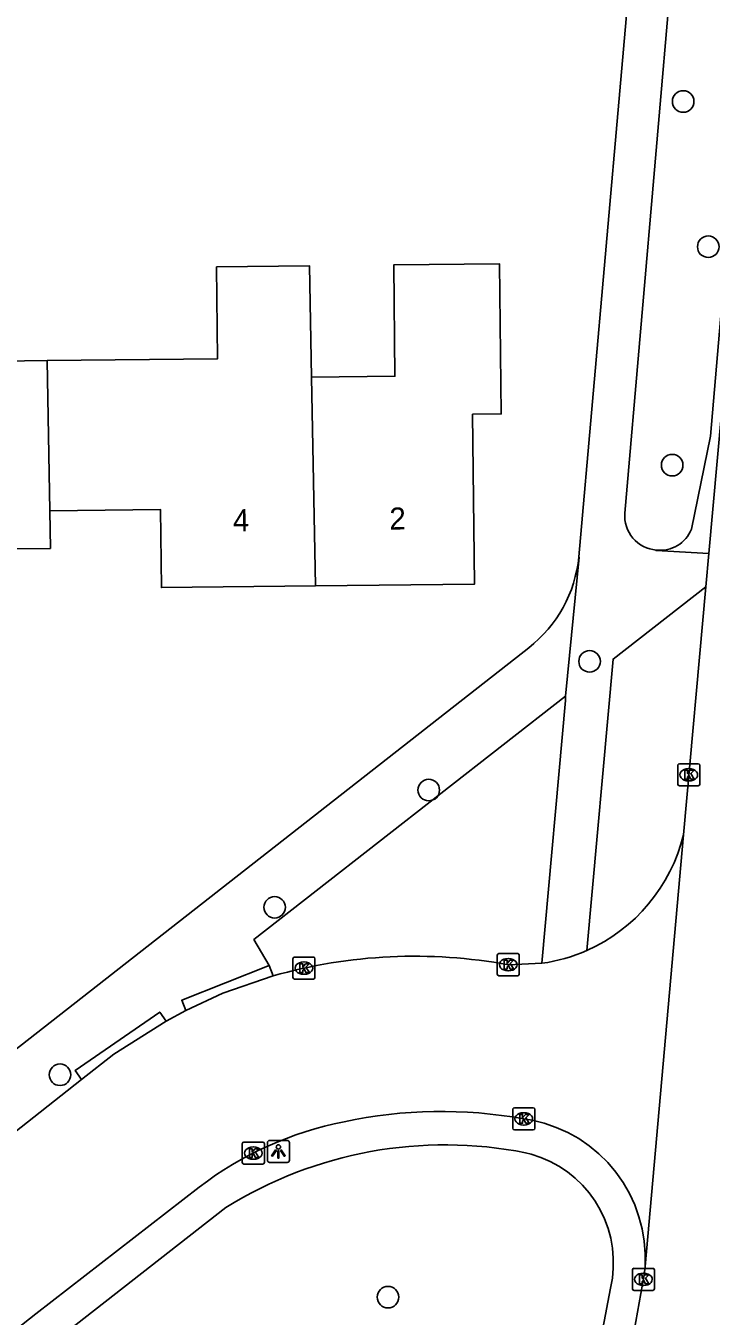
# Model space of a CAD drawing. Extents: x 157321 to 158827, y 386650 to 388532.
# Drawn here: x 158200.2 to 158231.3, y 387663.6 to 387722.2 of the extents above; entities that cross this region are included whole.
import ezdxf

# ---------------------------------------------------------------- set-up
doc = ezdxf.new("R2010")
doc.units = 0
for name, color, linetype in [('IMGEO_Boom', 7, 'Continuous'), ('IMGEO_Kolk', 7, 'Continuous'), ('IMGEO_Lichtpunt', 7, 'Continuous'), ('IMGEO_Pand', 7, 'Continuous'), ('IMGEO_Pand_nummerreeks', 7, 'Continuous'), ('IMGEO_Rijbaan_lokaal_gesloten', 7, 'Continuous'), ('IMGEO_Rijbaan_lokaal_open', 7, 'Continuous'), ('IMGEO_Voetpad_open', 7, 'Continuous')]:
    doc.layers.add(name, color=color, linetype=linetype)

msp = doc.modelspace()

# ---------------------------------------------------------------- linework, layer by layer
at = {"layer": 'IMGEO_Boom'}
for centre in [(158230.017, 387718.722), (158231.153, 387712.13), (158229.518, 387702.216), (158225.77, 387693.309), (158218.473, 387687.469), (158211.481, 387682.148), (158201.744, 387674.548), (158216.624, 387664.454)]:
    msp.add_circle(centre, 0.489, dxfattribs=at)
at = {"layer": 'IMGEO_Kolk'}
for p, q in [((158229.771, 387687.739), (158229.771, 387688.591)), ((158229.846, 387688.665), (158230.698, 387688.665)), ((158230.259, 387688.445), (158230.284, 387688.445)), ((158230.772, 387688.591), (158230.772, 387687.739)), ((158230.698, 387687.665), (158229.846, 387687.665)), ((158230.282, 387687.885), (158230.257, 387687.885)), ((158221.581, 387679.118), (158221.581, 387679.97)), ((158221.656, 387680.044), (158222.508, 387680.044)), ((158222.582, 387679.97), (158222.582, 387679.118)), ((158212.311, 387678.962), (158212.311, 387679.814)), ((158212.386, 387679.888), (158213.238, 387679.888)), ((158212.799, 387679.668), (158212.824, 387679.668)), ((158213.312, 387679.814), (158213.312, 387678.962)), ((158222.069, 387679.824), (158222.094, 387679.824)), ((158213.238, 387678.888), (158212.386, 387678.888)), ((158212.822, 387679.108), (158212.797, 387679.108)), ((158222.508, 387679.044), (158221.656, 387679.044)), ((158222.092, 387679.264), (158222.067, 387679.264)), ((158222.285, 387672.12), (158222.285, 387672.972)), ((158222.36, 387673.046), (158223.212, 387673.046)), ((158223.286, 387672.972), (158223.286, 387672.12)), ((158222.773, 387672.826), (158222.798, 387672.826)), ((158223.212, 387672.046), (158222.36, 387672.046)), ((158222.796, 387672.266), (158222.771, 387672.266)), ((158210.015, 387670.566), (158210.015, 387671.418)), ((158210.09, 387671.492), (158210.942, 387671.492)), ((158210.503, 387671.272), (158210.528, 387671.272)), ((158211.016, 387671.418), (158211.016, 387670.566)), ((158210.526, 387670.712), (158210.501, 387670.712)), ((158210.942, 387670.492), (158210.09, 387670.492)), ((158227.713, 387664.836), (158227.713, 387665.688)), ((158227.788, 387665.762), (158228.64, 387665.762)), ((158228.201, 387665.542), (158228.226, 387665.542)), ((158228.714, 387665.688), (158228.714, 387664.836)), ((158228.64, 387664.762), (158227.788, 387664.762)), ((158228.224, 387664.982), (158228.199, 387664.982))]:
    msp.add_line(p, q, dxfattribs=at)
for points in [[(158229.771, 387687.739), (158229.771, 387688.591)], [(158229.846, 387688.665), (158230.698, 387688.665)], [(158230.092, 387688.365), (158230.215, 387688.365), (158230.215, 387688.214), (158230.345, 387688.365), (158230.509, 387688.365), (158230.363, 387688.214), (158230.516, 387687.965), (158230.364, 387687.965), (158230.279, 387688.129), (158230.215, 387688.062), (158230.215, 387687.965), (158230.092, 387687.965), (158230.092, 387688.365)], [(158230.772, 387688.591), (158230.772, 387687.739)], [(158230.698, 387687.665), (158229.846, 387687.665)], [(158221.581, 387679.118), (158221.581, 387679.97)], [(158221.656, 387680.044), (158222.508, 387680.044)], [(158222.582, 387679.97), (158222.582, 387679.118)], [(158212.311, 387678.962), (158212.311, 387679.814)], [(158212.386, 387679.888), (158213.238, 387679.888)], [(158212.632, 387679.588), (158212.755, 387679.588), (158212.755, 387679.437), (158212.885, 387679.588), (158213.049, 387679.588), (158212.903, 387679.437), (158213.056, 387679.188), (158212.904, 387679.188), (158212.819, 387679.352), (158212.755, 387679.285), (158212.755, 387679.188), (158212.632, 387679.188), (158212.632, 387679.588)], [(158213.312, 387679.814), (158213.312, 387678.962)], [(158221.902, 387679.744), (158222.025, 387679.744), (158222.025, 387679.593), (158222.155, 387679.744), (158222.319, 387679.744), (158222.173, 387679.593), (158222.326, 387679.344), (158222.174, 387679.344), (158222.089, 387679.508), (158222.025, 387679.441), (158222.025, 387679.344), (158221.902, 387679.344), (158221.902, 387679.744)], [(158213.238, 387678.888), (158212.386, 387678.888)], [(158222.508, 387679.044), (158221.656, 387679.044)], [(158222.285, 387672.12), (158222.285, 387672.972)], [(158222.36, 387673.046), (158223.212, 387673.046)], [(158223.286, 387672.972), (158223.286, 387672.12)], [(158222.606, 387672.746), (158222.729, 387672.746), (158222.729, 387672.595), (158222.859, 387672.746), (158223.023, 387672.746), (158222.877, 387672.595), (158223.03, 387672.346), (158222.878, 387672.346), (158222.793, 387672.51), (158222.729, 387672.443), (158222.729, 387672.346), (158222.606, 387672.346), (158222.606, 387672.746)], [(158223.212, 387672.046), (158222.36, 387672.046)], [(158210.015, 387670.566), (158210.015, 387671.418)], [(158210.09, 387671.492), (158210.942, 387671.492)], [(158210.336, 387671.192), (158210.459, 387671.192), (158210.459, 387671.041), (158210.589, 387671.192), (158210.753, 387671.192), (158210.607, 387671.041), (158210.76, 387670.792), (158210.608, 387670.792), (158210.523, 387670.956), (158210.459, 387670.889), (158210.459, 387670.792), (158210.336, 387670.792), (158210.336, 387671.192)], [(158211.016, 387671.418), (158211.016, 387670.566)], [(158210.942, 387670.492), (158210.09, 387670.492)], [(158227.713, 387664.836), (158227.713, 387665.688)], [(158227.788, 387665.762), (158228.64, 387665.762)], [(158228.034, 387665.462), (158228.157, 387665.462), (158228.157, 387665.311), (158228.287, 387665.462), (158228.451, 387665.462), (158228.305, 387665.311), (158228.458, 387665.062), (158228.306, 387665.062), (158228.221, 387665.226), (158228.157, 387665.159), (158228.157, 387665.062), (158228.034, 387665.062), (158228.034, 387665.462)], [(158228.714, 387665.688), (158228.714, 387664.836)], [(158228.64, 387664.762), (158227.788, 387664.762)]]:
    msp.add_lwpolyline(points, dxfattribs=at)
for centre, start, end in [((158229.848, 387688.589), 91.55205, 178.44795), ((158229.848, 387688.589), 91.55205, 178.44795), ((158230.696, 387688.589), 1.55205, 88.44795), ((158230.696, 387688.589), 1.55205, 88.44795), ((158229.848, 387687.741), 181.55205, 268.44795), ((158229.848, 387687.741), 181.55205, 268.44795), ((158230.696, 387687.741), 271.55205, 358.44795), ((158230.696, 387687.741), 271.55205, 358.44795), ((158221.658, 387679.968), 91.55205, 178.44795), ((158221.658, 387679.968), 91.55205, 178.44795), ((158222.506, 387679.968), 1.55205, 88.44795), ((158222.506, 387679.968), 1.55205, 88.44795), ((158212.388, 387679.812), 91.55205, 178.44795), ((158212.388, 387679.812), 91.55205, 178.44795), ((158213.236, 387679.812), 1.55205, 88.44795), ((158213.236, 387679.812), 1.55205, 88.44795), ((158212.388, 387678.964), 181.55205, 268.44795), ((158212.388, 387678.964), 181.55205, 268.44795), ((158213.236, 387678.964), 271.55205, 358.44795), ((158213.236, 387678.964), 271.55205, 358.44795), ((158221.658, 387679.12), 181.55205, 268.44795), ((158221.658, 387679.12), 181.55205, 268.44795), ((158222.506, 387679.12), 271.55205, 358.44795), ((158222.506, 387679.12), 271.55205, 358.44795), ((158222.362, 387672.97), 91.55205, 178.44795), ((158222.362, 387672.97), 91.55205, 178.44795), ((158223.21, 387672.97), 1.55205, 88.44795), ((158223.21, 387672.97), 1.55205, 88.44795), ((158222.362, 387672.122), 181.55205, 268.44795), ((158222.362, 387672.122), 181.55205, 268.44795), ((158223.21, 387672.122), 271.55205, 358.44795), ((158223.21, 387672.122), 271.55205, 358.44795), ((158210.092, 387671.416), 91.55205, 178.44795), ((158210.092, 387671.416), 91.55205, 178.44795), ((158210.94, 387671.416), 1.55205, 88.44795), ((158210.94, 387671.416), 1.55205, 88.44795), ((158210.092, 387670.568), 181.55205, 268.44795), ((158210.092, 387670.568), 181.55205, 268.44795), ((158210.94, 387670.568), 271.55205, 358.44795), ((158210.94, 387670.568), 271.55205, 358.44795), ((158227.79, 387665.686), 91.55205, 178.44795), ((158227.79, 387665.686), 91.55205, 178.44795), ((158228.638, 387665.686), 1.55205, 88.44795), ((158228.638, 387665.686), 1.55205, 88.44795), ((158227.79, 387664.838), 181.55205, 268.44795), ((158227.79, 387664.838), 181.55205, 268.44795), ((158228.638, 387664.838), 271.55205, 358.44795), ((158228.638, 387664.838), 271.55205, 358.44795)]:
    msp.add_arc(centre, 0.0765, start, end, dxfattribs=at)
for centre, major_axis, ratio, start_param, end_param in [((158230.258, 387688.165), (-0.387, 0.002), 0.722429, 4.712389, 7.853982), ((158230.283, 387688.165), (-0.39, 0.002), 0.717154, 1.570796, 4.712389), ((158212.798, 387679.388), (-0.387, 0.002), 0.722429, 4.712389, 7.853982), ((158212.823, 387679.388), (-0.39, 0.002), 0.717154, 1.570796, 4.712389), ((158222.068, 387679.544), (-0.387, 0.002), 0.722429, 4.712389, 7.853982), ((158222.093, 387679.544), (-0.39, 0.002), 0.717154, 1.570796, 4.712389), ((158222.772, 387672.546), (-0.387, 0.002), 0.722429, 4.712389, 7.853982), ((158222.797, 387672.546), (-0.39, 0.002), 0.717154, 1.570796, 4.712389), ((158210.502, 387670.992), (-0.387, 0.002), 0.722429, 4.712389, 7.853982), ((158210.527, 387670.992), (-0.39, 0.002), 0.717154, 1.570796, 4.712389), ((158228.2, 387665.262), (-0.387, 0.002), 0.722429, 4.712389, 7.853982), ((158228.225, 387665.262), (-0.39, 0.002), 0.717154, 1.570796, 4.712389)]:
    msp.add_ellipse(centre, major_axis=major_axis, ratio=ratio, start_param=start_param, end_param=end_param, dxfattribs=at)
at = {"layer": 'IMGEO_Lichtpunt'}
for p, q in [((158211.154, 387671.472), (158211.154, 387670.665)), ((158211.154, 387671.472), (158211.154, 387670.665)), ((158212.056, 387671.567), (158211.248, 387671.567)), ((158212.056, 387671.567), (158211.248, 387671.567)), ((158212.15, 387670.665), (158212.15, 387671.472)), ((158212.15, 387670.665), (158212.15, 387671.472)), ((158211.248, 387670.571), (158212.056, 387670.571)), ((158211.248, 387670.571), (158212.056, 387670.571))]:
    msp.add_line(p, q, dxfattribs=at)
for points in [[(158211.528, 387671.136), (158211.567, 387671.108), (158211.379, 387670.846), (158211.341, 387670.873), (158211.528, 387671.136)], [(158211.74, 387671.108), (158211.778, 387671.135), (158211.965, 387670.873), (158211.926, 387670.845), (158211.74, 387671.108)], [(158211.63, 387671.088), (158211.677, 387671.088), (158211.677, 387670.766), (158211.63, 387670.766), (158211.63, 387671.088)]]:
    msp.add_lwpolyline(points, dxfattribs=at)
msp.add_circle((158211.653, 387671.27), 0.0994, dxfattribs=at)
for centre, start, end in [((158211.248, 387671.472), 90, 180), ((158211.248, 387671.472), 90, 180), ((158212.056, 387671.472), 0, 90), ((158212.056, 387671.472), 0, 90), ((158211.248, 387670.665), 180, 270), ((158211.248, 387670.665), 180, 270), ((158212.056, 387670.665), 270, 0), ((158212.056, 387670.665), 270, 360)]:
    msp.add_arc(centre, 0.0946, start, end, dxfattribs=at)
at = {"layer": 'IMGEO_Pand'}
for points in [[(158213.16, 387706.207), (158213.069, 387711.26), (158208.848, 387711.214), (158208.893, 387707.043), (158201.161, 387706.96)], [(158213.16, 387706.207), (158216.939, 387706.248), (158216.884, 387711.301), (158221.689, 387711.353), (158221.762, 387704.542), (158220.465, 387704.528), (158220.548, 387696.812), (158213.332, 387696.734)], [(158201.161, 387706.96), (158198.045, 387706.926), (158198.138, 387698.4), (158201.31, 387698.434), (158201.28, 387700.148)], [(158201.161, 387706.96), (158201.28, 387700.148)], [(158213.332, 387696.734), (158213.16, 387706.207)], [(158201.28, 387700.148), (158206.307, 387700.203), (158206.346, 387696.658), (158213.332, 387696.734)]]:
    msp.add_lwpolyline(points, dxfattribs=at)
at = {"layer": 'IMGEO_Rijbaan_lokaal_gesloten'}
for points in [[(158241.318, 387811.466), (158241.197, 387809.986), (158240.888, 387806.039), (158235.853, 387750), (158231.18, 387698.204)], [(158231.18, 387698.204), (158231.044, 387696.698)], [(158231.044, 387696.698), (158230.028, 387685.442)], [(158230.028, 387685.442), (158228.285, 387665.85)], [(158228.285, 387665.85), (158228.251, 387665.469), (158227.037, 387658.691), (158226.52, 387656.128)]]:
    msp.add_lwpolyline(points, dxfattribs=at)
at = {"layer": 'IMGEO_Rijbaan_lokaal_open'}
for points in [[(158223.605, 387679.606), (158222.091, 387679.541)], [(158211.411, 387679.035), (158209.126, 387678.258), (158207.454, 387677.465)], [(158206.557, 387676.982), (158204.185, 387675.49), (158202.723, 387674.336)], [(158206.557, 387676.982), (158207.454, 387677.465)], [(158192.537, 387666.297), (158202.723, 387674.336)], [(158228.285, 387665.85), (158228.293, 387666.421), (158228.249, 387666.991), (158228.155, 387667.554), (158228.011, 387668.107), (158227.818, 387668.644), (158227.578, 387669.163), (158227.292, 387669.657), (158226.964, 387670.124), (158226.595, 387670.561), (158226.189, 387670.962), (158225.748, 387671.325), (158225.276, 387671.648), (158224.778, 387671.927), (158224.257, 387672.161), (158223.717, 387672.347), (158223.162, 387672.484), (158222.782, 387672.548)], [(158208.063, 387669.45), (158200.652, 387663.701), (158196.523, 387660.451)]]:
    msp.add_lwpolyline(points, dxfattribs=at)
for centre, radius, start, end in [((158222.521, 387687.251), 7.722, 293.86995, 346.45027), ((158217.836, 387656.379), 23.549, 79.59131, 105.83379), ((158222.539, 387687.191), 7.66, 278.00245, 293.93283), ((158219.04, 387651.74), 21.142, 79.8062, 102.03555), ((158217.716, 387656.834), 15.886, 101.19427, 127.41997)]:
    msp.add_arc(centre, radius, start, end, dxfattribs=at)
at = {"layer": 'IMGEO_Voetpad_open'}
for points in [[(158230.924, 387741.207), (158227.371, 387700.033)], [(158225.285, 387698.055), (158228.997, 387740.375)], [(158230.39, 387699.311), (158231.249, 387703.525), (158234.446, 387740.788)], [(158231.18, 387698.204), (158228.79, 387698.34), (158228.798, 387698.362)], [(158224.685, 387691.732), (158225.304, 387698.039), (158225.285, 387698.055)], [(158231.044, 387696.698), (158226.84, 387693.415), (158225.646, 387680.19)], [(158189.862, 387667.975), (158223.008, 387693.926)], [(158211.237, 387679.507), (158210.542, 387680.684), (158224.685, 387691.732)], [(158223.605, 387679.606), (158224.68, 387691.535), (158224.685, 387691.732)], [(158207.454, 387677.465), (158207.268, 387677.929), (158211.237, 387679.507)], [(158211.237, 387679.507), (158211.411, 387679.035)], [(158202.723, 387674.336), (158202.439, 387674.746), (158206.273, 387677.392), (158206.557, 387676.982)], [(158224.911, 387656.006), (158225.556, 387658.741), (158226.721, 387664.858), (158226.804, 387665.309), (158226.846, 387665.766), (158226.847, 387666.225), (158226.807, 387666.682), (158226.727, 387667.133), (158226.606, 387667.576), (158226.446, 387668.006), (158226.249, 387668.42), (158226.016, 387668.815), (158225.748, 387669.187), (158225.448, 387669.534), (158225.118, 387669.853), (158224.761, 387670.141), (158224.379, 387670.396), (158223.977, 387670.616), (158223.556, 387670.799), (158223.121, 387670.944), (158222.865, 387671.009)], [(158209.264, 387668.519), (158201.645, 387662.555), (158195.994, 387658.141)]]:
    msp.add_lwpolyline(points, dxfattribs=at)
for centre, radius, start, end in [((158228.919, 387699.91), 1.553, 175.4703, 265.523), ((158228.983, 387699.862), 1.511, 262.97168, 338.62713), ((158219.292, 387698.668), 6.024, 308.08587, 354.16371), ((158219.215, 387652.557), 18.81, 78.81014, 121.9389)]:
    msp.add_arc(centre, radius, start, end, dxfattribs=at)

# ---------------------------------------------------------------- texts
at = {"layer": 'IMGEO_Pand_nummerreeks'}
for s, rotation, p in [('4', 0.61879, (158209.593, 387699.213)), ('2', 0.62126, (158216.692, 387699.29))]:
    msp.add_text(s, height=1, rotation=rotation, dxfattribs=at).set_placement(p)

doc.saveas('drawing.dxf')
